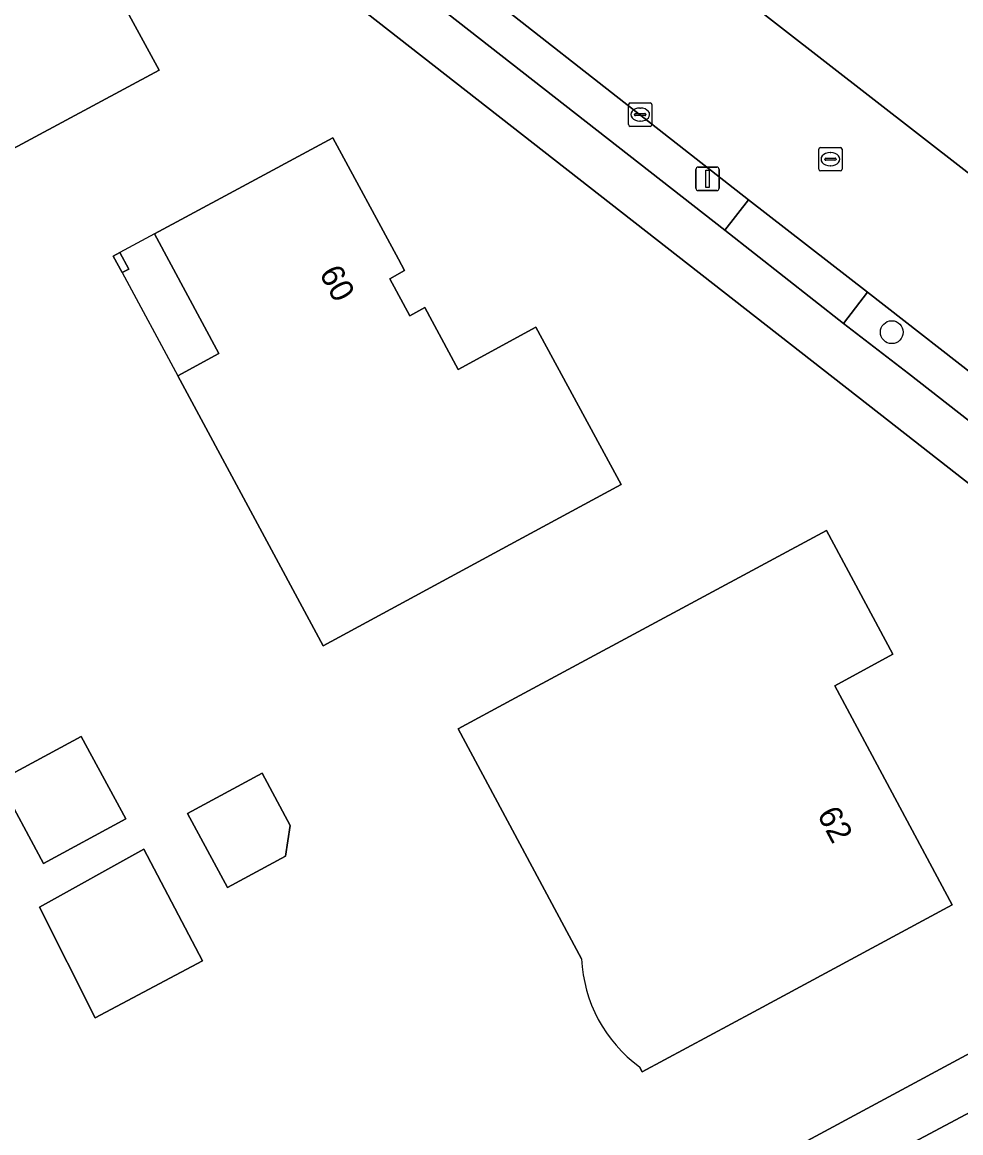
# Model space of a CAD drawing. Extents: x 157320 to 158835, y 386650 to 388491.
# Drawn here: x 158035.89 to 158075.99, y 387170.49 to 387217.9 of the extents above; entities that cross this region are included whole.
import ezdxf

# ---------------------------------------------------------------- set-up
doc = ezdxf.new("R2010")
doc.units = 0
for name, color, linetype in [('IMGEO_Berm_groen', 7, 'Continuous'), ('IMGEO_Boom', 7, 'Continuous'), ('IMGEO_Erf', 7, 'Continuous'), ('IMGEO_Groenvoorziening', 7, 'Continuous'), ('IMGEO_Kolk', 7, 'Continuous'), ('IMGEO_Lichtmast', 7, 'Continuous'), ('IMGEO_Pand', 7, 'Continuous'), ('IMGEO_Pand_nummerreeks', 7, 'Continuous'), ('IMGEO_Pand_overbouw', 7, 'Continuous'), ('IMGEO_Rijbaan_lokaal_gesloten', 7, 'Continuous'), ('IMGEO_Rioolput', 7, 'Continuous'), ('IMGEO_Voetpad_open', 7, 'Continuous')]:
    doc.layers.add(name, color=color, linetype=linetype)

msp = doc.modelspace()

# ---------------------------------------------------------------- linework, layer by layer
at = {"layer": 'IMGEO_Berm_groen'}
msp.add_lwpolyline([(158098.932, 387180.524), (158096.783, 387182.213), (158027.513, 387145.396), (158015.703, 387138.809), (158015.941, 387138.369)], dxfattribs=at)
at = {"layer": 'IMGEO_Boom'}
msp.add_circle((158073.038, 387204.67), 0.489, dxfattribs=at)
at = {"layer": 'IMGEO_Erf'}
for points in [[(158020.478, 387217.759), (158019.526, 387218.031), (158018.513, 387217.404), (158017.597, 387219.095), (158015.216, 387223.492), (158021.325, 387226.81), (158021.648, 387226.195), (158023.942, 387227.469), (158024.194, 387228.337), (158026.633, 387227.589), (158025.85, 387225.127), (158026.514, 387223.846), (158028.181, 387224.71), (158029.539, 387225.447), (158032.335, 387220.291), (158030.977, 387219.555), (158031.968, 387217.728), (158038.739, 387221.376), (158041.736, 387215.851), (158034.922, 387212.204), (158035.414, 387211.285), (158031.826, 387209.364), (158030.858, 387208.842), (158028.411, 387213.385)], [(158017.427, 387142.155), (158094.77, 387183.795), (158072.482, 387201.21), (158048.683, 387219.809)], [(158059.782, 387177.92), (158054.515, 387187.738), (158056.78, 387188.957), (158070.246, 387196.204)], [(158070.246, 387196.204), (158073.083, 387190.931), (158070.605, 387189.576), (158075.618, 387180.231), (158067.139, 387175.66), (158062.373, 387173.09), (158062.257, 387173.306)]]:
    msp.add_lwpolyline(points, dxfattribs=at)
for points in [[(158044.753, 387210.598), (158049.154, 387212.97), (158051.967, 387207.785), (158052.229, 387207.301), (158051.589, 387206.954), (158052.447, 387205.371), (158053.089, 387205.719), (158053.399, 387205.148), (158054.518, 387203.082), (158057.835, 387204.881), (158061.472, 387198.164), (158057.074, 387195.787), (158048.748, 387191.287), (158042.535, 387202.813), (158044.296, 387203.762), (158041.543, 387208.867)], [(158040.065, 387208.07), (158040.444, 387207.366), (158040.163, 387207.214), (158039.783, 387207.918)], [(158038.416, 387187.413), (158040.315, 387183.893), (158036.795, 387181.993), (158034.895, 387185.513)], [(158046.141, 387185.841), (158047.343, 387183.614), (158047.133, 387182.305), (158044.658, 387180.97), (158042.957, 387184.123)], [(158036.635, 387180.13), (158041.093, 387182.601), (158043.593, 387177.838), (158039.001, 387175.403)]]:
    msp.add_lwpolyline(points, close=True, dxfattribs=at)
msp.add_arc((158065.9, 387178.231), 6.126, 182.9084, 233.5108, dxfattribs=at)
at = {"layer": 'IMGEO_Groenvoorziening'}
msp.add_lwpolyline([(158049.964, 387221.488), (158065.904, 387209.026), (158066.919, 387210.32), (158051.069, 387222.744)], dxfattribs=at)
for points in [[(158072.002, 387206.373), (158070.97, 387205.047), (158073.757, 387202.905), (158076.355, 387200.879), (158077.374, 387202.189)], [(158015.703, 387138.809), (158027.513, 387145.396), (158096.783, 387182.213), (158094.77, 387183.795), (158017.427, 387142.155), (158014.699, 387140.662)]]:
    msp.add_lwpolyline(points, close=True, dxfattribs=at)
at = {"layer": 'IMGEO_Kolk'}
for p, q in [((158061.792, 387213.532), (158061.792, 387214.384)), ((158061.867, 387214.458), (158062.719, 387214.458)), ((158062.793, 387214.384), (158062.793, 387213.532)), ((158062.051, 387213.952), (158062.051, 387213.964)), ((158062.489, 387213.915), (158062.091, 387213.915)), ((158062.094, 387214.001), (158062.492, 387214.001)), ((158062.28, 387214.238), (158062.305, 387214.238)), ((158062.535, 387213.964), (158062.535, 387213.952)), ((158062.719, 387213.458), (158061.867, 387213.458)), ((158062.303, 387213.678), (158062.278, 387213.678))]:
    msp.add_line(p, q, dxfattribs=at)
for points in [[(158061.792, 387213.532), (158061.792, 387214.384)], [(158061.867, 387214.458), (158062.719, 387214.458)], [(158062.793, 387214.384), (158062.793, 387213.532)], [(158062.719, 387213.458), (158061.867, 387213.458)]]:
    msp.add_lwpolyline(points, dxfattribs=at)
for centre, radius, start, end in [((158061.869, 387214.382), 0.0765, 91.552, 178.448), ((158061.869, 387214.382), 0.0765, 91.552, 178.448), ((158062.717, 387214.382), 0.0765, 1.552, 88.448), ((158062.717, 387214.382), 0.0765, 1.552, 88.448), ((158062.091, 387213.961), 0.0403, 85.8775, 175.7526), ((158062.088, 387213.951), 0.0366, 178.938, 274.7102), ((158062.492, 387213.958), 0.043, 264.8664, 352.4533), ((158062.496, 387213.963), 0.0386, 1.7309, 96.639), ((158061.869, 387213.534), 0.0765, 181.552, 268.448), ((158061.869, 387213.534), 0.0765, 181.552, 268.448), ((158062.717, 387213.534), 0.0765, 271.552, 358.448), ((158062.717, 387213.534), 0.0765, 271.552, 358.448)]:
    msp.add_arc(centre, radius, start, end, dxfattribs=at)
for centre, major_axis, ratio, start_param, end_param in [((158062.279, 387213.958), (-0.387, 0.002), 0.722429, 4.712389, 7.853982), ((158062.304, 387213.958), (-0.39, 0.002), 0.717154, 1.570796, 4.712389)]:
    msp.add_ellipse(centre, major_axis=major_axis, ratio=ratio, start_param=start_param, end_param=end_param, dxfattribs=at)
at = {"layer": 'IMGEO_Lichtmast'}
for p, q in [((158064.672, 387210.817), (158064.672, 387211.617)), ((158064.672, 387211.617), (158064.672, 387210.817)), ((158064.772, 387211.717), (158065.562, 387211.717)), ((158065.562, 387211.717), (158064.772, 387211.717)), ((158065.662, 387211.617), (158065.662, 387210.817)), ((158065.662, 387210.817), (158065.662, 387211.617)), ((158065.562, 387210.717), (158064.772, 387210.717)), ((158064.772, 387210.717), (158065.562, 387210.717))]:
    msp.add_line(p, q, dxfattribs=at)
msp.add_lwpolyline([(158065.092, 387211.592), (158065.242, 387211.592), (158065.242, 387210.842), (158065.092, 387210.842), (158065.092, 387211.592)], dxfattribs=at)
for centre, start, end in [((158064.772, 387211.617), 90, 180), ((158064.772, 387211.617), 90, 180), ((158065.562, 387211.617), 0, 90), ((158065.562, 387211.617), 360, 90), ((158064.772, 387210.817), 180, 270), ((158064.772, 387210.817), 180, 270), ((158065.562, 387210.817), 270, 0), ((158065.562, 387210.817), 270, 0)]:
    msp.add_arc(centre, 0.1, start, end, dxfattribs=at)
at = {"layer": 'IMGEO_Pand'}
for points in [[(158034.922, 387212.204), (158041.736, 387215.851), (158038.739, 387221.376), (158031.968, 387217.728)], [(158070.605, 387189.576), (158073.083, 387190.931), (158070.246, 387196.204), (158056.78, 387188.957), (158054.515, 387187.738), (158059.782, 387177.92)], [(158062.257, 387173.306), (158062.373, 387173.09), (158067.139, 387175.66), (158075.618, 387180.231), (158070.605, 387189.576)]]:
    msp.add_lwpolyline(points, dxfattribs=at)
for points in [[(158053.399, 387205.148), (158053.089, 387205.719), (158052.447, 387205.371), (158051.589, 387206.954), (158052.229, 387207.301), (158051.967, 387207.785), (158049.154, 387212.97), (158044.753, 387210.598), (158041.543, 387208.867), (158044.296, 387203.762), (158042.535, 387202.813), (158048.748, 387191.287), (158057.074, 387195.787), (158061.472, 387198.164), (158057.835, 387204.881), (158054.518, 387203.082)], [(158039.783, 387207.918), (158040.163, 387207.214), (158040.444, 387207.366), (158040.065, 387208.07)], [(158036.795, 387181.993), (158040.315, 387183.893), (158038.416, 387187.413), (158034.895, 387185.513)], [(158047.343, 387183.614), (158046.141, 387185.841), (158042.957, 387184.123), (158044.658, 387180.97), (158047.133, 387182.305)], [(158036.635, 387180.13), (158039.001, 387175.403), (158043.593, 387177.838), (158041.093, 387182.601)]]:
    msp.add_lwpolyline(points, close=True, dxfattribs=at)
msp.add_arc((158065.9, 387178.231), 6.126, 182.9084, 233.5108, dxfattribs=at)
at = {"layer": 'IMGEO_Pand_overbouw'}
msp.add_lwpolyline([(158041.543, 387208.867), (158040.065, 387208.07), (158039.783, 387207.918), (158040.163, 387207.214), (158042.535, 387202.813), (158044.296, 387203.762)], close=True, dxfattribs=at)
at = {"layer": 'IMGEO_Rijbaan_lokaal_gesloten'}
for points in [[(158051.069, 387222.744), (158066.919, 387210.32), (158072.002, 387206.373), (158077.374, 387202.189), (158081.29, 387199.14), (158094.555, 387188.809), (158097.032, 387186.869), (158097.47, 387186.526), (158101.914, 387192.199), (158099.264, 387194.259), (158096.603, 387196.327), (158095.66, 387197.062), (158080.412, 387208.951), (158080.071, 387208.537), (158066.349, 387219.221), (158066.709, 387219.638), (158057.154, 387227.141), (158054.163, 387229.499), (158053.922, 387229.699), (158050.13, 387232.809), (158046.693, 387235.712), (158040.708, 387241.061)], [(158066.709, 387219.638), (158066.349, 387219.221), (158080.071, 387208.537), (158080.412, 387208.951)]]:
    msp.add_lwpolyline(points, dxfattribs=at)
at = {"layer": 'IMGEO_Rioolput'}
for p, q in [((158069.915, 387211.629), (158069.915, 387212.481)), ((158069.99, 387212.555), (158070.842, 387212.555)), ((158070.916, 387212.481), (158070.916, 387211.629)), ((158070.174, 387212.049), (158070.174, 387212.061)), ((158070.612, 387212.012), (158070.214, 387212.012)), ((158070.217, 387212.098), (158070.615, 387212.098)), ((158070.403, 387212.335), (158070.428, 387212.335)), ((158070.658, 387212.061), (158070.658, 387212.049)), ((158070.842, 387211.555), (158069.99, 387211.555)), ((158070.426, 387211.775), (158070.401, 387211.775))]:
    msp.add_line(p, q, dxfattribs=at)
for points in [[(158069.915, 387211.629), (158069.915, 387212.481)], [(158069.99, 387212.555), (158070.842, 387212.555)], [(158070.916, 387212.481), (158070.916, 387211.629)], [(158070.842, 387211.555), (158069.99, 387211.555)]]:
    msp.add_lwpolyline(points, dxfattribs=at)
for centre, radius, start, end in [((158069.992, 387212.479), 0.0765, 91.552, 178.448), ((158069.992, 387212.479), 0.0765, 91.552, 178.448), ((158070.84, 387212.479), 0.0765, 1.552, 88.448), ((158070.84, 387212.479), 0.0765, 1.552, 88.448), ((158070.214, 387212.058), 0.0403, 85.8775, 175.7526), ((158070.211, 387212.048), 0.0366, 178.938, 274.7102), ((158070.615, 387212.055), 0.043, 264.8664, 352.4533), ((158070.619, 387212.06), 0.0386, 1.7309, 96.639), ((158069.992, 387211.631), 0.0765, 181.552, 268.448), ((158069.992, 387211.631), 0.0765, 181.552, 268.448), ((158070.84, 387211.631), 0.0765, 271.552, 358.448), ((158070.84, 387211.631), 0.0765, 271.552, 358.448)]:
    msp.add_arc(centre, radius, start, end, dxfattribs=at)
for centre, major_axis, ratio, start_param, end_param in [((158070.402, 387212.055), (-0.387, 0.002), 0.722429, 4.712389, 7.853982), ((158070.427, 387212.055), (-0.39, 0.002), 0.717154, 1.570796, 4.712389)]:
    msp.add_ellipse(centre, major_axis=major_axis, ratio=ratio, start_param=start_param, end_param=end_param, dxfattribs=at)
at = {"layer": 'IMGEO_Voetpad_open'}
for points in [[(158080.268, 387197.827), (158076.355, 387200.879), (158073.757, 387202.905), (158070.97, 387205.047), (158065.904, 387209.026), (158049.964, 387221.488)], [(158048.683, 387219.809), (158072.482, 387201.21), (158094.77, 387183.795), (158096.783, 387182.213), (158098.932, 387180.524), (158101.344, 387178.628), (158103.493, 387176.942), (158106.829, 387174.325), (158123.964, 387160.882)]]:
    msp.add_lwpolyline(points, dxfattribs=at)
msp.add_lwpolyline([(158066.919, 387210.32), (158065.904, 387209.026), (158070.97, 387205.047), (158072.002, 387206.373)], close=True, dxfattribs=at)

# ---------------------------------------------------------------- texts
at = {"layer": 'IMGEO_Pand_nummerreeks'}
for s, rotation, p in [('60', 298.4815, (158048.56, 387207.186)), ('62', 298.2122, (158069.829, 387184.085))]:
    msp.add_text(s, height=1, rotation=rotation, dxfattribs=at).set_placement(p)

doc.saveas('drawing.dxf')
